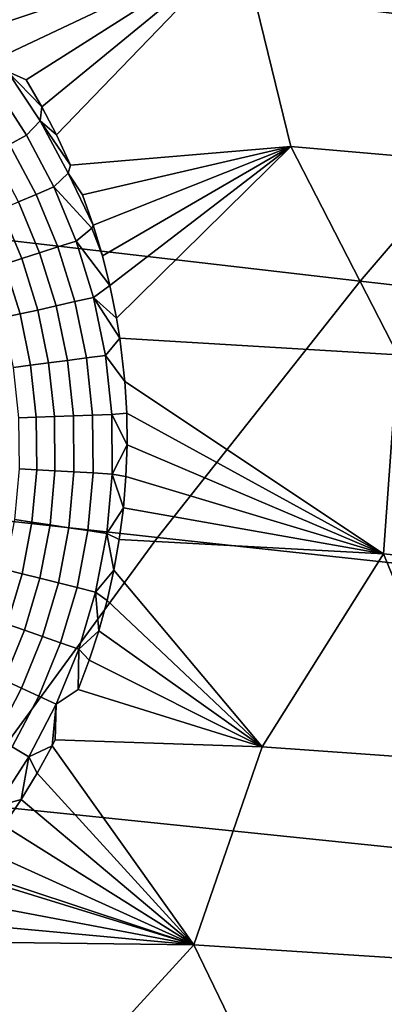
# Model space of a CAD drawing. Header units: metres. Extents: x -240 to 45, y -77 to 27.
# Tile 271 of 656: x -215.86 to -215.1, y 11.813 to 13.865. Entities that reach past the tile are written whole.
import ezdxf

# ---------------------------------------------------------------- set-up
doc = ezdxf.new("R2010")
doc.units = ezdxf.units.M
doc.layers.add('solid_102011X2', color=7, linetype='CONTINUOUS')

msp = doc.modelspace()

# ---------------------------------------------------------------- linework, layer by layer
at = {"layer": 'solid_102011X2'}
for points in [[(-214.254639, 14.326181, 302.750153), (-215.64061, 14.501496, 301.100128), (-216.104492, 14.002638, 301.431458), (-214.710617, 13.833681, 303.080658)], [(-215.920319, 13.849334, 272.280029), (-215.960785, 13.901244, 272.283386), (-215.398087, 14.024789, 272.119141)], [(-215.882004, 13.795333, 272.277069), (-215.920319, 13.849334, 272.280029), (-215.398087, 14.024789, 272.119141)], [(-215.884949, 13.757219, 272.281403), (-215.882004, 13.795333, 272.277069), (-215.398087, 14.024789, 272.119141), (-215.84613, 13.739456, 272.274506)], [(-215.813431, 13.68307, 272.272339), (-215.84613, 13.739456, 272.274506), (-215.398087, 14.024789, 272.119141)], [(-215.783279, 13.625185, 272.270477), (-215.813431, 13.68307, 272.272339), (-215.398087, 14.024789, 272.119141)], [(-215.753891, 13.561718, 272.268829), (-215.783279, 13.625185, 272.270477), (-215.398087, 14.024789, 272.119141), (-215.295013, 13.60066, 272.146851)], [(-214.807831, 13.558089, 272.023468), (-215.295013, 13.60066, 272.146851), (-215.398087, 14.024789, 272.119141), (-214.694092, 13.960668, 271.941498)], [(-214.710617, 13.833681, 303.080658), (-216.104492, 14.002638, 301.431458), (-216.551743, 13.482321, 301.750885), (-215.150238, 13.319945, 303.399323)], [(-213.308197, 13.667066, 304.720764), (-214.710617, 13.833681, 303.080658), (-215.150238, 13.319945, 303.399323), (-213.74054, 13.159837, 305.03833)], [(-215.845322, 13.624091, 272.280975), (-215.910995, 13.725301, 272.285858), (-215.884949, 13.757219, 272.281403), (-215.817169, 13.65447, 272.275726)], [(-215.884949, 13.757219, 272.281403), (-215.84613, 13.739456, 272.274506), (-215.813431, 13.68307, 272.272339)], [(-215.817169, 13.65447, 272.275726), (-215.884949, 13.757219, 272.281403), (-215.813431, 13.68307, 272.272339)], [(-215.880615, 13.605015, 272.281403), (-215.944489, 13.703204, 272.285553), (-215.910995, 13.725301, 272.285858), (-215.845322, 13.624091, 272.280975)], [(-215.817169, 13.65447, 272.275726), (-215.813431, 13.68307, 272.272339), (-215.783279, 13.625185, 272.270477)], [(-215.788712, 13.516626, 272.277161), (-215.845322, 13.624091, 272.280975), (-215.817169, 13.65447, 272.275726), (-215.758499, 13.545307, 272.27121)], [(-215.817169, 13.65447, 272.275726), (-215.783279, 13.625185, 272.270477), (-215.753891, 13.561718, 272.268829)], [(-215.758499, 13.545307, 272.27121), (-215.817169, 13.65447, 272.275726), (-215.753891, 13.561718, 272.268829)], [(-215.825546, 13.500772, 272.278259), (-215.880615, 13.605015, 272.281403), (-215.845322, 13.624091, 272.280975), (-215.788712, 13.516626, 272.277161)], [(-215.862259, 13.48512, 272.273987), (-215.915741, 13.586237, 272.276459), (-215.880615, 13.605015, 272.281403), (-215.825546, 13.500772, 272.278259)], [(-215.758499, 13.545307, 272.27121), (-215.753891, 13.561718, 272.268829), (-215.295013, 13.60066, 272.146851), (-215.728714, 13.49974, 272.267517)], [(-215.706421, 13.436637, 272.266418), (-215.728714, 13.49974, 272.267517), (-215.295013, 13.60066, 272.146851)], [(-215.687149, 13.372679, 272.265594), (-215.706421, 13.436637, 272.266418), (-215.295013, 13.60066, 272.146851)], [(-215.671585, 13.311015, 272.264954), (-215.687149, 13.372679, 272.265594), (-215.295013, 13.60066, 272.146851)], [(-215.657715, 13.242685, 272.264435), (-215.671585, 13.311015, 272.264954), (-215.295013, 13.60066, 272.146851)], [(-215.072098, 13.166574, 272.11731), (-215.65097, 13.201301, 272.264221), (-215.657715, 13.242685, 272.264435), (-215.295013, 13.60066, 272.146851)], [(-215.072098, 13.166574, 272.11731), (-215.295013, 13.60066, 272.146851), (-214.807831, 13.558089, 272.023468)], [(-215.788712, 13.516626, 272.277161), (-215.758499, 13.545307, 272.27121), (-215.706421, 13.436637, 272.266418), (-215.709702, 13.430536, 272.267639)], [(-215.758499, 13.545307, 272.27121), (-215.728714, 13.49974, 272.267517), (-215.706421, 13.436637, 272.266418)], [(-215.78006, 13.391257, 272.27597), (-215.825546, 13.500772, 272.278259), (-215.788712, 13.516626, 272.277161), (-215.741959, 13.403713, 272.274292)], [(-215.741959, 13.403713, 272.274292), (-215.788712, 13.516626, 272.277161), (-215.709702, 13.430536, 272.267639)], [(-215.855301, 13.366948, 272.263306), (-215.898148, 13.469951, 272.264404), (-215.862259, 13.48512, 272.273987), (-215.818069, 13.378928, 272.272278)], [(-215.818069, 13.378928, 272.272278), (-215.862259, 13.48512, 272.273987), (-215.825546, 13.500772, 272.278259), (-215.78006, 13.391257, 272.27597)], [(-215.150238, 13.319945, 303.399323), (-216.551743, 13.482321, 301.750885), (-216.981659, 12.941357, 302.057922), (-215.572876, 12.785777, 303.705658)], [(-215.891083, 13.355529, 272.249207), (-215.932602, 13.455537, 272.249725), (-215.898148, 13.469951, 272.264404), (-215.855301, 13.366948, 272.263306)], [(-215.741959, 13.403713, 272.274292), (-215.709702, 13.430536, 272.267639), (-215.687149, 13.372679, 272.265594), (-215.671585, 13.311015, 272.264954)], [(-215.709702, 13.430536, 272.267639), (-215.706421, 13.436637, 272.266418), (-215.687149, 13.372679, 272.265594)], [(-215.744888, 13.277333, 272.274414), (-215.78006, 13.391257, 272.27597), (-215.741959, 13.403713, 272.274292), (-215.705826, 13.286238, 272.272186)], [(-215.705826, 13.286238, 272.272186), (-215.741959, 13.403713, 272.274292), (-215.671585, 13.311015, 272.264954)], [(-215.783905, 13.268497, 272.27124), (-215.818069, 13.378928, 272.272278), (-215.78006, 13.391257, 272.27597), (-215.744888, 13.277333, 272.274414)], [(-215.859009, 13.251664, 272.249176), (-215.891083, 13.355529, 272.249207), (-215.855301, 13.366948, 272.263306), (-215.822174, 13.25989, 272.262787)], [(-215.822174, 13.25989, 272.262787), (-215.855301, 13.366948, 272.263306), (-215.818069, 13.378928, 272.272278), (-215.783905, 13.268497, 272.27124)], [(-215.893753, 13.243968, 272.230621), (-215.924774, 13.344876, 272.230194), (-215.891083, 13.355529, 272.249207), (-215.859009, 13.251664, 272.249176)], [(-215.705826, 13.286238, 272.272186), (-215.671585, 13.311015, 272.264954), (-215.657715, 13.242685, 272.264435)], [(-213.74054, 13.159837, 305.03833), (-215.150238, 13.319945, 303.399323), (-215.572876, 12.785777, 303.705658), (-214.156189, 12.632384, 305.343597)], [(-215.720642, 13.160058, 272.273468), (-215.744888, 13.277333, 272.274414), (-215.705826, 13.286238, 272.272186), (-215.680939, 13.165296, 272.270782)], [(-215.705826, 13.286238, 272.272186), (-215.657715, 13.242685, 272.264435), (-215.65097, 13.201301, 272.264221)], [(-215.680939, 13.165296, 272.270782), (-215.705826, 13.286238, 272.272186), (-215.65097, 13.201301, 272.264221)], [(-215.836899, 13.144894, 272.249573), (-215.859009, 13.251664, 272.249176), (-215.822174, 13.25989, 272.262787), (-215.799316, 13.149765, 272.262756)], [(-215.799316, 13.149765, 272.262756), (-215.822174, 13.25989, 272.262787), (-215.783905, 13.268497, 272.27124), (-215.76033, 13.154851, 272.270782)], [(-215.76033, 13.154851, 272.270782), (-215.783905, 13.268497, 272.27124), (-215.744888, 13.277333, 272.274414), (-215.720642, 13.160058, 272.273468)], [(-215.872406, 13.140324, 272.231445), (-215.893753, 13.243968, 272.230621), (-215.859009, 13.251664, 272.249176), (-215.836899, 13.144894, 272.249573)], [(-215.680939, 13.165296, 272.270782), (-215.65097, 13.201301, 272.264221), (-215.640594, 13.111007, 272.263916)], [(-215.640594, 13.111007, 272.263916), (-215.65097, 13.201301, 272.264221), (-215.072098, 13.166574, 272.11731), (-215.101624, 12.751409, 272.124908)], [(-215.747849, 13.0391, 272.270752), (-215.76033, 13.154851, 272.270782), (-215.720642, 13.160058, 272.273468), (-215.707809, 13.040587, 272.273071)], [(-215.707809, 13.040587, 272.273071), (-215.720642, 13.160058, 272.273468), (-215.680939, 13.165296, 272.270782), (-215.667831, 13.042078, 272.27002)], [(-215.667831, 13.042078, 272.27002), (-215.680939, 13.165296, 272.270782), (-215.640594, 13.111007, 272.263916), (-215.636703, 13.044913, 272.263824)], [(-214.551102, 12.757655, 271.986755), (-214.552734, 12.695935, 271.985504), (-215.101624, 12.751409, 272.124908), (-215.072098, 13.166574, 272.11731)], [(-215.861145, 13.03492, 272.232483), (-215.872406, 13.140324, 272.231445), (-215.836899, 13.144894, 272.249573), (-215.825195, 13.036241, 272.250275)], [(-215.825195, 13.036241, 272.250275), (-215.836899, 13.144894, 272.249573), (-215.799316, 13.149765, 272.262756), (-215.787201, 13.037642, 272.263123)], [(-215.787201, 13.037642, 272.263123), (-215.799316, 13.149765, 272.262756), (-215.76033, 13.154851, 272.270782), (-215.747849, 13.0391, 272.270752)], [(-215.101624, 12.751409, 272.124908), (-215.636703, 13.044913, 272.263824), (-215.640594, 13.111007, 272.263916)], [(-215.86026, 12.928782, 272.233734), (-215.861145, 13.03492, 272.232483), (-215.825195, 13.036241, 272.250275), (-215.824234, 12.926781, 272.251251)], [(-215.824234, 12.926781, 272.251251), (-215.825195, 13.036241, 272.250275), (-215.787201, 13.037642, 272.263123), (-215.786179, 12.924647, 272.263794)], [(-215.786179, 12.924647, 272.263794), (-215.787201, 13.037642, 272.263123), (-215.747849, 13.0391, 272.270752), (-215.746796, 12.92242, 272.271149)], [(-215.746796, 12.92242, 272.271149), (-215.747849, 13.0391, 272.270752), (-215.707809, 13.040587, 272.273071), (-215.706787, 12.920138, 272.273163)], [(-215.706787, 12.920138, 272.273163), (-215.707809, 13.040587, 272.273071), (-215.667831, 13.042078, 272.27002), (-215.66687, 12.917844, 272.269836)], [(-215.667831, 13.042078, 272.27002), (-215.636703, 13.044913, 272.263824), (-215.635925, 12.978836, 272.263885)], [(-215.66687, 12.917844, 272.269836), (-215.667831, 13.042078, 272.27002), (-215.635925, 12.978836, 272.263885)], [(-215.101624, 12.751409, 272.124908), (-215.635925, 12.978836, 272.263885), (-215.636703, 13.044913, 272.263824)], [(-215.66687, 12.917844, 272.269836), (-215.635925, 12.978836, 272.263885), (-215.638229, 12.912959, 272.264038)], [(-215.101624, 12.751409, 272.124908), (-215.638229, 12.912959, 272.264038), (-215.635925, 12.978836, 272.263885)], [(-215.572876, 12.785777, 303.705658), (-216.981659, 12.941357, 302.057922), (-217.393631, 12.38059, 302.352112), (-215.977859, 12.23201, 303.999176)], [(-215.869827, 12.823014, 272.235199), (-215.86026, 12.928782, 272.233734), (-215.824234, 12.926781, 272.251251), (-215.83403, 12.817678, 272.252533)], [(-215.83403, 12.817678, 272.252533), (-215.824234, 12.926781, 272.251251), (-215.786179, 12.924647, 272.263794), (-215.79628, 12.812002, 272.264862)], [(-215.79628, 12.812002, 272.264862), (-215.786179, 12.924647, 272.263794), (-215.746796, 12.92242, 272.271149), (-215.757248, 12.806087, 272.272034)], [(-215.757248, 12.806087, 272.272034), (-215.746796, 12.92242, 272.271149), (-215.706787, 12.920138, 272.273163), (-215.717621, 12.80004, 272.273834)], [(-215.717621, 12.80004, 272.273834), (-215.706787, 12.920138, 272.273163), (-215.66687, 12.917844, 272.269836), (-215.678116, 12.793968, 272.270294)], [(-215.678116, 12.793968, 272.270294), (-215.66687, 12.917844, 272.269836), (-215.6436, 12.847397, 272.264313)], [(-215.66687, 12.917844, 272.269836), (-215.638229, 12.912959, 272.264038), (-215.6436, 12.847397, 272.264313)], [(-215.101624, 12.751409, 272.124908), (-215.6436, 12.847397, 272.264313), (-215.638229, 12.912959, 272.264038)], [(-215.678116, 12.793968, 272.270294), (-215.6436, 12.847397, 272.264313), (-215.652161, 12.781276, 272.264709)], [(-215.101624, 12.751409, 272.124908), (-215.652161, 12.781276, 272.264709), (-215.6436, 12.847397, 272.264313)], [(-215.889786, 12.718731, 272.236908), (-215.869827, 12.823014, 272.235199), (-215.83403, 12.817678, 272.252533), (-215.854584, 12.71011, 272.25412)], [(-215.854584, 12.71011, 272.25412), (-215.83403, 12.817678, 272.252533), (-215.79628, 12.812002, 272.264862), (-215.81749, 12.700944, 272.266357)], [(-215.81749, 12.700944, 272.266357), (-215.79628, 12.812002, 272.264862), (-215.757248, 12.806087, 272.272034), (-215.779144, 12.691396, 272.273376)], [(-215.779144, 12.691396, 272.273376), (-215.757248, 12.806087, 272.272034), (-215.717621, 12.80004, 272.273834), (-215.740265, 12.681637, 272.275085)], [(-215.740265, 12.681637, 272.275085), (-215.717621, 12.80004, 272.273834), (-215.678116, 12.793968, 272.270294), (-215.701523, 12.671843, 272.271393)], [(-215.701523, 12.671843, 272.271393), (-215.678116, 12.793968, 272.270294), (-215.663406, 12.717903, 272.265198)], [(-215.678116, 12.793968, 272.270294), (-215.652161, 12.781276, 272.264709), (-215.663406, 12.717903, 272.265198)], [(-214.156189, 12.632384, 305.343597), (-215.572876, 12.785777, 303.705658), (-215.977859, 12.23201, 303.999176), (-214.554504, 12.085532, 305.636169)], [(-215.663406, 12.717903, 272.265198), (-215.652161, 12.781276, 272.264709), (-215.101624, 12.751409, 272.124908), (-215.354813, 12.349429, 272.162323)], [(-214.924271, 12.31864, 272.053101), (-215.354813, 12.349429, 272.162323), (-215.101624, 12.751409, 272.124908)], [(-214.551758, 12.630931, 271.982849), (-214.924271, 12.31864, 272.053101), (-215.101624, 12.751409, 272.124908), (-214.552734, 12.695935, 271.985504)], [(-215.919907, 12.616999, 272.238983), (-215.889786, 12.718731, 272.236908), (-215.854584, 12.71011, 272.25412), (-215.88562, 12.605199, 272.256165)], [(-215.88562, 12.605199, 272.256165), (-215.854584, 12.71011, 272.25412), (-215.81749, 12.700944, 272.266357), (-215.849518, 12.59265, 272.268372)], [(-215.701523, 12.671843, 272.271393), (-215.663406, 12.717903, 272.265198), (-215.677765, 12.654251, 272.265869)], [(-215.354813, 12.349429, 272.162323), (-215.677765, 12.654251, 272.265869), (-215.663406, 12.717903, 272.265198)], [(-215.849518, 12.59265, 272.268372), (-215.81749, 12.700944, 272.266357), (-215.779144, 12.691396, 272.273376), (-215.812225, 12.579575, 272.27536)], [(-215.812225, 12.579575, 272.27536), (-215.779144, 12.691396, 272.273376), (-215.740265, 12.681637, 272.275085), (-215.774429, 12.566208, 272.277008)], [(-215.774429, 12.566208, 272.277008), (-215.740265, 12.681637, 272.275085), (-215.701523, 12.671843, 272.271393), (-215.736801, 12.552789, 272.273285)], [(-215.736801, 12.552789, 272.273285), (-215.701523, 12.671843, 272.271393), (-215.695053, 12.591444, 272.266663)], [(-215.701523, 12.671843, 272.271393), (-215.677765, 12.654251, 272.265869), (-215.695053, 12.591444, 272.266663)], [(-215.354813, 12.349429, 272.162323), (-215.695053, 12.591444, 272.266663), (-215.677765, 12.654251, 272.265869)], [(-215.926666, 12.503995, 272.258789), (-215.88562, 12.605199, 272.256165), (-215.849518, 12.59265, 272.268372), (-215.891861, 12.48822, 272.271057)], [(-215.891861, 12.48822, 272.271057), (-215.849518, 12.59265, 272.268372), (-215.812225, 12.579575, 272.27536), (-215.855957, 12.471771, 272.278076)], [(-215.736801, 12.552789, 272.273285), (-215.695053, 12.591444, 272.266663), (-215.715179, 12.529676, 272.26767)], [(-215.354813, 12.349429, 272.162323), (-215.715179, 12.529676, 272.26767), (-215.695053, 12.591444, 272.266663)], [(-215.855957, 12.471771, 272.278076), (-215.812225, 12.579575, 272.27536), (-215.774429, 12.566208, 272.277008), (-215.819565, 12.454945, 272.279785)], [(-215.819565, 12.454945, 272.279785), (-215.774429, 12.566208, 272.277008), (-215.736801, 12.552789, 272.273285), (-215.783356, 12.43804, 272.276154)], [(-215.783356, 12.43804, 272.276154), (-215.736801, 12.552789, 272.273285), (-215.738083, 12.468976, 272.26886)], [(-215.736801, 12.552789, 272.273285), (-215.715179, 12.529676, 272.26767), (-215.738083, 12.468976, 272.26886)], [(-215.354813, 12.349429, 272.162323), (-215.738083, 12.468976, 272.26886), (-215.715179, 12.529676, 272.26767)], [(-215.943954, 12.388702, 272.274567), (-215.891861, 12.48822, 272.271057), (-215.855957, 12.471771, 272.278076), (-215.909698, 12.369078, 272.281769)], [(-215.909698, 12.369078, 272.281769), (-215.855957, 12.471771, 272.278076), (-215.819565, 12.454945, 272.279785), (-215.875031, 12.348979, 272.2836)], [(-215.783356, 12.43804, 272.276154), (-215.738083, 12.468976, 272.26886), (-215.354813, 12.349429, 272.162323), (-215.785583, 12.364102, 272.271576)], [(-215.875031, 12.348979, 272.2836), (-215.819565, 12.454945, 272.279785), (-215.783356, 12.43804, 272.276154), (-215.840546, 12.328767, 272.28009)], [(-215.840546, 12.328767, 272.28009), (-215.783356, 12.43804, 272.276154), (-215.792068, 12.351366, 272.271973)], [(-215.783356, 12.43804, 272.276154), (-215.785583, 12.364102, 272.271576), (-215.792068, 12.351366, 272.271973)], [(-215.792068, 12.351366, 272.271973), (-215.785583, 12.364102, 272.271576), (-215.354813, 12.349429, 272.162323), (-215.497086, 11.936216, 272.144592)], [(-215.939987, 12.249228, 272.288635), (-215.875031, 12.348979, 272.2836), (-215.840546, 12.328767, 272.28009), (-215.907501, 12.225914, 272.28537)], [(-215.840546, 12.328767, 272.28009), (-215.792068, 12.351366, 272.271973), (-215.823029, 12.294625, 272.273956)], [(-215.823029, 12.294625, 272.273956), (-215.792068, 12.351366, 272.271973), (-215.497086, 11.936216, 272.144592)], [(-215.354813, 12.349429, 272.162323), (-214.924271, 12.31864, 272.053101), (-214.884583, 11.896687, 271.989655), (-215.497086, 11.936216, 272.144592)], [(-215.907501, 12.225914, 272.28537), (-215.840546, 12.328767, 272.28009), (-215.856598, 12.239302, 272.276276)], [(-215.840546, 12.328767, 272.28009), (-215.823029, 12.294625, 272.273956), (-215.856598, 12.239302, 272.276276)], [(-215.856598, 12.239302, 272.276276), (-215.823029, 12.294625, 272.273956), (-215.497086, 11.936216, 272.144592)], [(-215.907501, 12.225914, 272.28537), (-215.856598, 12.239302, 272.276276), (-215.892685, 12.185573, 272.278961)], [(-215.892685, 12.185573, 272.278961), (-215.856598, 12.239302, 272.276276), (-215.497086, 11.936216, 272.144592)], [(-214.554504, 12.085532, 305.636169), (-215.977859, 12.23201, 303.999176), (-216.364563, 11.659483, 304.279449), (-214.934845, 11.520108, 305.915527)], [(-215.93129, 12.133415, 272.282074), (-215.892685, 12.185573, 272.278961), (-215.497086, 11.936216, 272.144592)], [(-215.965149, 12.09149, 272.285004), (-215.93129, 12.133415, 272.282074), (-215.497086, 11.936216, 272.144592)], [(-215.972229, 12.083135, 272.285645), (-215.965149, 12.09149, 272.285004), (-215.497086, 11.936216, 272.144592)], [(-216.015503, 12.034716, 272.289703), (-215.972229, 12.083135, 272.285645), (-215.497086, 11.936216, 272.144592)], [(-216.050903, 12.003564, 272.294067), (-216.015503, 12.034716, 272.289703), (-215.497086, 11.936216, 272.144592), (-216.060852, 11.988447, 272.294312)], [(-216.108261, 11.944314, 272.2995), (-216.060852, 11.988447, 272.294312), (-215.497086, 11.936216, 272.144592)], [(-216.108261, 11.944314, 272.2995), (-215.497086, 11.936216, 272.144592), (-215.875046, 11.52214, 272.159119), (-216.110641, 11.942204, 272.299774)], [(-215.497086, 11.936216, 272.144592), (-215.289154, 11.506848, 272.011688), (-215.875046, 11.52214, 272.159119)], [(-215.497086, 11.936216, 272.144592), (-214.884583, 11.896687, 271.989655), (-214.704819, 11.45992, 271.864594), (-215.289154, 11.506848, 272.011688)]]:
    msp.add_3dface(points, dxfattribs=at)

doc.saveas('drawing.dxf')
